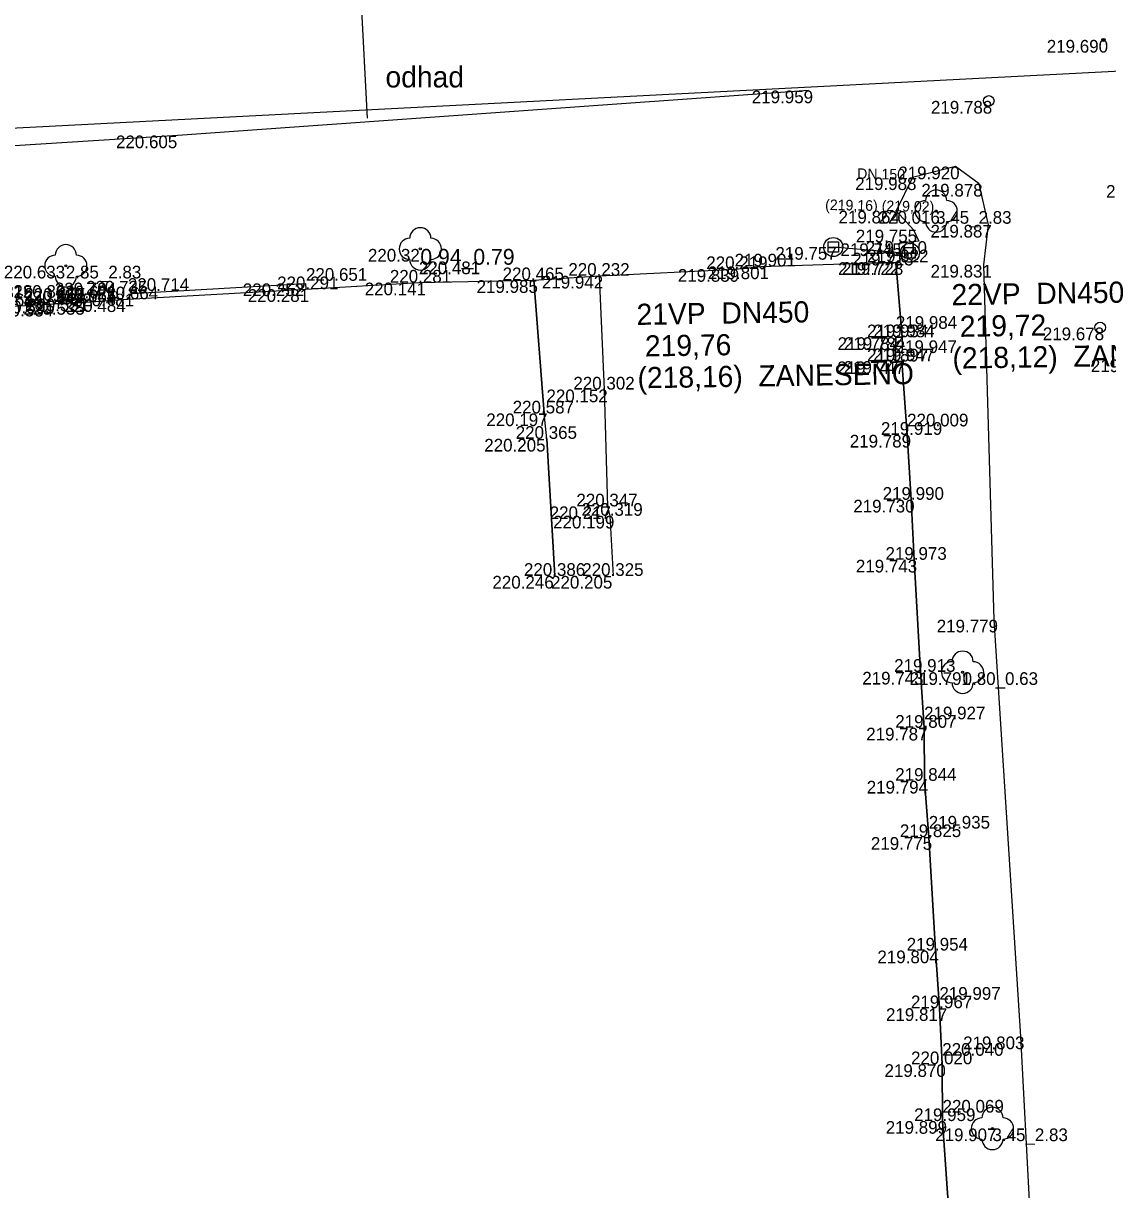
# Model space of a CAD drawing. Extents: x -599516 to -599132, y -1163668 to -1163119.
# Drawn here: x -599275.68 to -599250.02, y -1163388.99 to -1163361.39 of the extents above; entities that cross this region are included whole.
import ezdxf

# ---------------------------------------------------------------- set-up
doc = ezdxf.new("R2010")
doc.units = 0
for name, color, linetype in [('Bod-oznac1', 7, 'Continuous'), ('Bod-oznac2', 7, 'Continuous'), ('Bod-oznac3', 7, 'Continuous'), ('Bod-vyska1', 7, 'Continuous'), ('Bod-vyska2', 7, 'Continuous'), ('Bod-vyska3', 7, 'Continuous'), ('Z_cela-hrobu-dolni-linie', 7, 'Continuous'), ('Z_cela-hrobu-horni-linie', 7, 'Continuous'), ('Z_chodnik', 7, 'Continuous'), ('Z_kanalizace-destova', 7, 'Continuous'), ('Z_kanalizace-znacky-vpust', 7, 'Continuous'), ('Z_komunikace', 7, 'Continuous'), ('Z_komunikace-osa', 7, 'Continuous'), ('Z_obvod-kmene-spodek-ve-vysce1_2m', 7, 'Continuous'), ('Z_plyn-znacky-soupe', 7, 'Continuous'), ('Z_podzemni-obrys-sachty', 7, 'Continuous'), ('Z_stromy-kere', 7, 'Continuous'), ('Z_voda-znacky-soupe', 7, 'Continuous'), ('Z_vol-zn-podrobny-vyskovy-bod-geo', 7, 'Continuous'), ('Z_zpevnene-plochy', 7, 'Continuous')]:
    doc.layers.add(name, color=color, linetype=linetype)

msp = doc.modelspace()

# ---------------------------------------------------------------- linework, layer by layer
at = {"layer": 'Bod-oznac1'}
for p, q in [((-599250.114, -1163361.78), (-599250.114, -1163361.78)), ((-599257.093, -1163362.978), (-599257.093, -1163362.978)), ((-599252.829, -1163363.223), (-599252.829, -1163363.223)), ((-599272.017, -1163364.042), (-599272.017, -1163364.042)), ((-599253.617, -1163364.777), (-599253.617, -1163364.777)), ((-599254.635, -1163365.032), (-599254.635, -1163365.032)), ((-599253.056, -1163365.186), (-599253.056, -1163365.186)), ((-599255.018, -1163365.822), (-599255.018, -1163365.822)), ((-599254.074, -1163365.83), (-599254.074, -1163365.83)), ((-599252.839, -1163366.156), (-599252.839, -1163366.156)), ((-599254.607, -1163366.271), (-599254.607, -1163366.271)), ((-599266.281, -1163366.725), (-599266.281, -1163366.725)), ((-599256.508, -1163366.681), (-599256.508, -1163366.681)), ((-599254.959, -1163366.594), (-599254.959, -1163366.594)), ((-599254.48, -1163366.543), (-599254.48, -1163366.543)), ((-599255.029, -1163367.041), (-599255.029, -1163367.041)), ((-599254.934, -1163367.039), (-599254.934, -1163367.039)), ((-599254.693, -1163366.816), (-599254.693, -1163366.816)), ((-599274.669, -1163367.124), (-599274.669, -1163367.124)), ((-599262.038, -1163367.362), (-599262.038, -1163367.362)), ((-599258.832, -1163367.203), (-599258.832, -1163367.203)), ((-599258.22, -1163367.141), (-599258.22, -1163367.141)), ((-599252.944, -1163367.103), (-599252.944, -1163367.103)), ((-599269.002, -1163367.541), (-599269.002, -1163367.541)), ((-599266.314, -1163367.523), (-599266.314, -1163367.523)), ((-599263.594, -1163367.466), (-599263.594, -1163367.466)), ((-599274.218, -1163367.898), (-599274.218, -1163367.898)), ((-599273.118, -1163367.784), (-599273.118, -1163367.784)), ((-599268.987, -1163367.679), (-599268.987, -1163367.679)), ((-599274.931, -1163368.023), (-599274.931, -1163368.023)), ((-599274.918, -1163367.951), (-599274.918, -1163367.951)), ((-599274.191, -1163367.982), (-599274.191, -1163367.982)), ((-599273.202, -1163367.918), (-599273.202, -1163367.918)), ((-599250.193, -1163368.585), (-599250.193, -1163368.585)), ((-599255.027, -1163368.816), (-599255.027, -1163368.816)), ((-599254.877, -1163368.816), (-599254.877, -1163368.816)), ((-599255.033, -1163369.389), (-599255.033, -1163369.389)), ((-599254.883, -1163369.382), (-599254.883, -1163369.382)), ((-599261.92, -1163370.053), (-599261.92, -1163370.053)), ((-599263.354, -1163370.619), (-599263.354, -1163370.619)), ((-599263.29, -1163371.22), (-599263.29, -1163371.22)), ((-599254.761, -1163371.125), (-599254.761, -1163371.125)), ((-599261.842, -1163372.818), (-599261.842, -1163372.818)), ((-599254.669, -1163372.662), (-599254.669, -1163372.662)), ((-599261.786, -1163373.04), (-599261.786, -1163373.04)), ((-599254.595, -1163374.082), (-599254.595, -1163374.082)), ((-599263.095, -1163374.462), (-599263.095, -1163374.462)), ((-599261.709, -1163374.463), (-599261.709, -1163374.463)), ((-599252.702, -1163375.5), (-599252.702, -1163375.5)), ((-599254.443, -1163376.733), (-599254.443, -1163376.733)), ((-599253.448, -1163376.743), (-599253.448, -1163376.743)), ((-599254.359, -1163378.057), (-599254.359, -1163378.057)), ((-599254.349, -1163379.312), (-599254.349, -1163379.312)), ((-599254.249, -1163380.643), (-599254.249, -1163380.643)), ((-599254.088, -1163383.328), (-599254.088, -1163383.328)), ((-599253.997, -1163384.693), (-599253.997, -1163384.693)), ((-599252.071, -1163385.362), (-599252.071, -1163385.362)), ((-599253.93, -1163386.018), (-599253.93, -1163386.018)), ((-599253.923, -1163387.363), (-599253.923, -1163387.363)), ((-599252.742, -1163387.538), (-599252.742, -1163387.538))]:
    msp.add_line(p, q, dxfattribs=at)
at = {"layer": 'Bod-oznac2'}
for p, q in [((-599255.029, -1163367.041), (-599255.029, -1163367.041)), ((-599262.038, -1163367.362), (-599262.038, -1163367.362)), ((-599258.832, -1163367.203), (-599258.832, -1163367.203)), ((-599258.22, -1163367.141), (-599258.22, -1163367.141)), ((-599266.314, -1163367.523), (-599266.314, -1163367.523)), ((-599263.594, -1163367.466), (-599263.594, -1163367.466)), ((-599274.218, -1163367.898), (-599274.218, -1163367.898)), ((-599268.987, -1163367.679), (-599268.987, -1163367.679)), ((-599274.931, -1163368.023), (-599274.931, -1163368.023)), ((-599274.918, -1163367.951), (-599274.918, -1163367.951)), ((-599274.191, -1163367.982), (-599274.191, -1163367.982)), ((-599273.202, -1163367.918), (-599273.202, -1163367.918)), ((-599255.027, -1163368.816), (-599255.027, -1163368.816)), ((-599254.877, -1163368.816), (-599254.877, -1163368.816)), ((-599255.033, -1163369.389), (-599255.033, -1163369.389)), ((-599254.883, -1163369.382), (-599254.883, -1163369.382)), ((-599261.92, -1163370.053), (-599261.92, -1163370.053)), ((-599263.354, -1163370.619), (-599263.354, -1163370.619)), ((-599263.29, -1163371.22), (-599263.29, -1163371.22)), ((-599254.761, -1163371.125), (-599254.761, -1163371.125)), ((-599261.842, -1163372.818), (-599261.842, -1163372.818)), ((-599254.669, -1163372.662), (-599254.669, -1163372.662)), ((-599261.786, -1163373.04), (-599261.786, -1163373.04)), ((-599254.595, -1163374.082), (-599254.595, -1163374.082)), ((-599263.095, -1163374.462), (-599263.095, -1163374.462)), ((-599261.709, -1163374.463), (-599261.709, -1163374.463)), ((-599254.443, -1163376.733), (-599254.443, -1163376.733)), ((-599254.359, -1163378.057), (-599254.359, -1163378.057)), ((-599254.349, -1163379.312), (-599254.349, -1163379.312)), ((-599254.249, -1163380.643), (-599254.249, -1163380.643)), ((-599254.088, -1163383.328), (-599254.088, -1163383.328)), ((-599253.997, -1163384.693), (-599253.997, -1163384.693)), ((-599253.93, -1163386.018), (-599253.93, -1163386.018)), ((-599253.923, -1163387.363), (-599253.923, -1163387.363))]:
    msp.add_line(p, q, dxfattribs=at)
at = {"layer": 'Bod-oznac3'}
for p, q in [((-599266.314, -1163367.523), (-599266.314, -1163367.523)), ((-599268.987, -1163367.679), (-599268.987, -1163367.679)), ((-599274.931, -1163368.023), (-599274.931, -1163368.023)), ((-599274.191, -1163367.982), (-599274.191, -1163367.982)), ((-599273.202, -1163367.918), (-599273.202, -1163367.918)), ((-599255.027, -1163368.816), (-599255.027, -1163368.816)), ((-599255.033, -1163369.389), (-599255.033, -1163369.389)), ((-599254.761, -1163371.125), (-599254.761, -1163371.125)), ((-599254.359, -1163378.057), (-599254.359, -1163378.057)), ((-599254.249, -1163380.643), (-599254.249, -1163380.643)), ((-599253.997, -1163384.693), (-599253.997, -1163384.693)), ((-599253.93, -1163386.018), (-599253.93, -1163386.018)), ((-599253.923, -1163387.363), (-599253.923, -1163387.363))]:
    msp.add_line(p, q, dxfattribs=at)
at = {"layer": 'Z_cela-hrobu-dolni-linie'}
for p, q in [((-599274.191, -1163367.982), (-599274.931, -1163368.023)), ((-599255.027, -1163368.816), (-599255.033, -1163369.389))]:
    msp.add_line(p, q, dxfattribs=at)
for points in [[(-599255.029, -1163367.041), (-599254.877, -1163368.816), (-599255.027, -1163368.816)], [(-599255.033, -1163369.389), (-599254.883, -1163369.382), (-599254.761, -1163371.125), (-599254.669, -1163372.662), (-599254.595, -1163374.082), (-599254.443, -1163376.733), (-599254.359, -1163378.057), (-599254.349, -1163379.312), (-599254.249, -1163380.643), (-599254.088, -1163383.328), (-599253.997, -1163384.693), (-599253.93, -1163386.018), (-599253.923, -1163387.363), (-599253.737, -1163390.087), (-599253.65, -1163391.267), (-599253.446, -1163394.063), (-599253.379, -1163395.468)]]:
    msp.add_lwpolyline(points, dxfattribs=at)
at = {"layer": 'Z_cela-hrobu-horni-linie'}
for p, q in [((-599258.22, -1163367.141), (-599255.029, -1163367.041)), ((-599254.877, -1163368.816), (-599255.029, -1163367.041)), ((-599263.29, -1163371.22), (-599263.095, -1163374.462)), ((-599261.709, -1163374.463), (-599261.786, -1163373.04))]:
    msp.add_line(p, q, dxfattribs=at)
for points in [[(-599261.842, -1163372.818), (-599261.92, -1163370.053), (-599262.038, -1163367.362), (-599258.832, -1163367.203)], [(-599280.877, -1163375.394), (-599281.167, -1163371.541), (-599281.4, -1163368.294), (-599278.687, -1163368.157), (-599278.687, -1163368.157), (-599276.905, -1163368.096), (-599276.905, -1163368.096), (-599275.91, -1163368.082), (-599275.91, -1163368.082), (-599274.931, -1163368.023), (-599274.931, -1163368.023), (-599274.191, -1163367.982), (-599274.191, -1163367.982), (-599273.202, -1163367.918), (-599273.202, -1163367.918), (-599268.987, -1163367.679), (-599268.987, -1163367.679), (-599266.314, -1163367.523), (-599266.314, -1163367.523), (-599263.594, -1163367.466), (-599263.354, -1163370.619)], [(-599253.737, -1163390.087), (-599253.923, -1163387.363), (-599253.923, -1163387.363), (-599253.93, -1163386.018), (-599253.93, -1163386.018), (-599253.997, -1163384.693), (-599253.997, -1163384.693), (-599254.088, -1163383.328), (-599254.249, -1163380.643), (-599254.249, -1163380.643), (-599254.349, -1163379.312), (-599254.359, -1163378.057), (-599254.359, -1163378.057), (-599254.443, -1163376.733), (-599254.595, -1163374.082), (-599254.669, -1163372.662), (-599254.761, -1163371.125), (-599254.761, -1163371.125), (-599254.883, -1163369.382), (-599255.033, -1163369.389), (-599255.033, -1163369.389), (-599255.027, -1163368.816), (-599255.027, -1163368.816), (-599254.877, -1163368.816)]]:
    msp.add_lwpolyline(points, dxfattribs=at)
at = {"layer": 'Z_chodnik'}
for points in [[(-599261.709, -1163374.463), (-599261.786, -1163373.04), (-599261.842, -1163372.818), (-599261.92, -1163370.053), (-599262.038, -1163367.362)], [(-599263.095, -1163374.462), (-599263.29, -1163371.22), (-599263.354, -1163370.619), (-599263.594, -1163367.466)]]:
    msp.add_lwpolyline(points, dxfattribs=at)
at = {"layer": 'Z_kanalizace-destova'}
for p, q in [((-599267.82, -1163358.331), (-599267.54, -1163363.631)), ((-599290.143, -1163364.599), (-599236.707, -1163361.84)), ((-599256.5, -1163366.68), (-599254.67, -1163366.83))]:
    msp.add_line(p, q, dxfattribs=at)
at = {"layer": 'Z_kanalizace-znacky-vpust'}
for p, q in [((-599256.633, -1163366.681), (-599256.383, -1163366.681)), ((-599254.818, -1163366.816), (-599254.568, -1163366.816))]:
    msp.add_line(p, q, dxfattribs=at)
for points in [[(-599256.633, -1163366.556), (-599256.383, -1163366.556), (-599256.383, -1163366.806), (-599256.633, -1163366.806)], [(-599254.818, -1163366.691), (-599254.568, -1163366.691), (-599254.568, -1163366.941), (-599254.818, -1163366.941)]]:
    msp.add_lwpolyline(points, close=True, dxfattribs=at)
at = {"layer": 'Z_komunikace'}
for points in [[(-599252.944, -1163367.103), (-599252.839, -1163366.156), (-599253.056, -1163365.186), (-599253.617, -1163364.777), (-599254.635, -1163365.032), (-599255.018, -1163365.822), (-599254.607, -1163366.271), (-599254.48, -1163366.543), (-599254.959, -1163366.594), (-599254.934, -1163367.039), (-599255.029, -1163367.041)], [(-599263.594, -1163367.466), (-599262.038, -1163367.362), (-599258.832, -1163367.203), (-599258.22, -1163367.141), (-599255.029, -1163367.041)], [(-599291.668, -1163369.248), (-599289.863, -1163369.143), (-599289.876, -1163368.922), (-599289.958, -1163367.206), (-599289.843, -1163368.92), (-599286.633, -1163368.772), (-599285.983, -1163368.477), (-599282.866, -1163368.412), (-599281.4, -1163368.294), (-599278.687, -1163368.157), (-599276.905, -1163368.096), (-599275.91, -1163368.082), (-599274.931, -1163368.023), (-599274.918, -1163367.951), (-599274.218, -1163367.898), (-599274.191, -1163367.982), (-599273.202, -1163367.918), (-599273.118, -1163367.784), (-599269.002, -1163367.541), (-599268.987, -1163367.679), (-599266.314, -1163367.523), (-599263.594, -1163367.466)], [(-599251.648, -1163393.437), (-599252.071, -1163385.362), (-599252.702, -1163375.5), (-599252.944, -1163367.103)]]:
    msp.add_lwpolyline(points, dxfattribs=at)
at = {"layer": 'Z_komunikace-osa'}
msp.add_lwpolyline([(-599257.093, -1163362.978), (-599272.017, -1163364.042), (-599288.862, -1163365.105)], dxfattribs=at)
at = {"layer": 'Z_plyn-znacky-soupe'}
msp.add_circle((-599250.193, -1163368.585), 0.125, dxfattribs=at)
at = {"layer": 'Z_podzemni-obrys-sachty'}
for centre in [(-599256.508, -1163366.681), (-599254.693, -1163366.816)]:
    msp.add_circle(centre, 0.225, dxfattribs=at)
at = {"layer": 'Z_stromy-kere'}
for centre in [(-599254.074, -1163365.83), (-599266.281, -1163366.725), (-599274.669, -1163367.124), (-599253.448, -1163376.743), (-599252.742, -1163387.538)]:
    msp.add_circle(centre, 0.025, dxfattribs=at)
for centre, start, end in [((-599254.074, -1163365.58), 0, 180), ((-599254.324, -1163365.83), 90, 270), ((-599253.824, -1163365.83), 270, 90), ((-599266.281, -1163366.475), 0, 180), ((-599254.074, -1163366.08), 180, 0), ((-599266.531, -1163366.725), 90, 270), ((-599266.031, -1163366.725), 270, 90), ((-599274.669, -1163366.874), 0, 180), ((-599274.919, -1163367.124), 90, 270), ((-599274.419, -1163367.124), 270, 90), ((-599266.281, -1163366.975), 180, 0), ((-599274.669, -1163367.374), 180, 0), ((-599253.448, -1163376.493), 0, 180), ((-599253.698, -1163376.743), 90, 270), ((-599253.198, -1163376.743), 270, 90), ((-599253.448, -1163376.993), 180, 0), ((-599252.742, -1163387.288), 0, 180), ((-599252.992, -1163387.538), 90, 270), ((-599252.492, -1163387.538), 270, 90), ((-599252.742, -1163387.788), 180, 0)]:
    msp.add_arc(centre, 0.25, start, end, dxfattribs=at)
at = {"layer": 'Z_voda-znacky-soupe'}
msp.add_circle((-599252.829, -1163363.223), 0.125, dxfattribs=at)
at = {"layer": 'Z_vol-zn-podrobny-vyskovy-bod-geo'}
for radius in [0.0375, 0.0125]:
    msp.add_circle((-599250.114, -1163361.78), radius, dxfattribs=at)
at = {"layer": 'Z_zpevnene-plochy'}
msp.add_lwpolyline([(-599274.191, -1163367.982), (-599274.218, -1163367.898), (-599274.918, -1163367.951), (-599274.931, -1163368.023)], dxfattribs=at)

# ---------------------------------------------------------------- texts
at = {"layer": 'Bod-vyska1'}
for s, p in [('219.690', (-599251.456, -1163362.08)), ('219.959', (-599258.437, -1163363.278)), ('219.788', (-599254.197, -1163363.523)), ('220.605', (-599273.483, -1163364.342)), ('219.920', (-599254.97, -1163365.077)), ('219.988', (-599255.99, -1163365.332)), ('219.878', (-599254.424, -1163365.486)), ('219.583', (-599250.053, -1163365.516)), ('219.864', (-599256.384, -1163366.122)), ('220.016', (-599255.436, -1163366.13)), ('219.887', (-599254.207, -1163366.456)), ('219.755', (-599255.975, -1163366.571)), ('220.32', (-599267.521, -1163367.025)), ('219.757', (-599257.878, -1163366.981)), ('219.745', (-599256.338, -1163366.894)), ('219.710', (-599255.742, -1163366.843)), ('219.722', (-599256.397, -1163367.341)), ('219.723', (-599256.302, -1163367.339)), ('219.723', (-599256.061, -1163367.116)), ('220.633', (-599276.137, -1163367.424)), ('219.942', (-599263.404, -1163367.662)), ('219.839', (-599260.187, -1163367.503)), ('219.801', (-599259.48, -1163367.441)), ('219.831', (-599254.206, -1163367.403)), ('220.252', (-599270.482, -1163367.841)), ('220.141', (-599267.597, -1163367.823)), ('219.985', (-599264.949, -1163367.766)), ('220.551', (-599275.594, -1163368.198)), ('220.484', (-599274.704, -1163368.218)), ('220.481', (-599274.505, -1163368.084)), ('220.281', (-599270.363, -1163367.979)), ('220.584', (-599276.422, -1163368.323)), ('220.595', (-599276.386, -1163368.251)), ('220.535', (-599275.671, -1163368.282)), ('219.678', (-599251.55, -1163368.885)), ('219.784', (-599256.406, -1163369.116)), ('219.784', (-599256.256, -1163369.116)), ('219.747', (-599256.414, -1163369.689)), ('219.747', (-599256.264, -1163369.682)), ('219.645', (-599250.414, -1163369.641)), ('220.152', (-599263.296, -1163370.353)), ('220.197', (-599264.72, -1163370.919)), ('220.205', (-599264.768, -1163371.52)), ('219.789', (-599256.118, -1163371.425)), ('220.217', (-599263.22, -1163373.118)), ('219.730', (-599256.035, -1163372.962)), ('220.199', (-599263.139, -1163373.34)), ('219.743', (-599255.974, -1163374.382)), ('220.246', (-599264.575, -1163374.762)), ('220.205', (-599263.187, -1163374.763)), ('219.779', (-599254.061, -1163375.8)), ('219.743', (-599255.822, -1163377.033)), ('219.791', (-599254.701, -1163377.043)), ('219.787', (-599255.729, -1163378.357)), ('219.794', (-599255.717, -1163379.612)), ('219.775', (-599255.619, -1163380.943)), ('219.804', (-599255.464, -1163383.628)), ('219.817', (-599255.261, -1163384.993)), ('219.803', (-599253.435, -1163385.662)), ('219.870', (-599255.296, -1163386.318)), ('219.899', (-599255.267, -1163387.663)), ('219.907', (-599254.097, -1163387.838))]:
    msp.add_text(s, height=0.3, dxfattribs=at).set_placement(p)
at = {"layer": 'Bod-vyska2'}
for s, p in [('219.922', (-599255.706, -1163367.041)), ('220.232', (-599262.778, -1163367.362)), ('220.219', (-599259.514, -1163367.203)), ('219.901', (-599258.844, -1163367.141)), ('220.281', (-599267.002, -1163367.523)), ('220.465', (-599264.334, -1163367.466)), ('220.671', (-599274.901, -1163367.898)), ('220.664', (-599273.936, -1163367.918)), ('220.291', (-599269.669, -1163367.679)), ('220.644', (-599276.655, -1163368.082)), ('220.644', (-599275.676, -1163368.023)), ('220.655', (-599275.652, -1163367.951)), ('220.655', (-599274.925, -1163367.982)), ('219.934', (-599255.71, -1163368.816)), ('219.984', (-599255.56, -1163368.816)), ('219.897', (-599255.711, -1163369.389)), ('219.947', (-599255.567, -1163369.382)), ('220.302', (-599262.659, -1163370.053)), ('220.587', (-599264.095, -1163370.619)), ('220.365', (-599264.024, -1163371.22)), ('219.919', (-599255.381, -1163371.125)), ('220.347', (-599262.588, -1163372.818)), ('219.990', (-599255.34, -1163372.662)), ('220.319', (-599262.468, -1163373.04)), ('219.973', (-599255.273, -1163374.082)), ('220.386', (-599263.829, -1163374.462)), ('220.325', (-599262.449, -1163374.463)), ('219.913', (-599255.068, -1163376.733)), ('219.807', (-599255.042, -1163378.057)), ('219.844', (-599255.043, -1163379.312)), ('219.825', (-599254.932, -1163380.643)), ('219.954', (-599254.771, -1163383.328)), ('219.967', (-599254.67, -1163384.693)), ('220.020', (-599254.668, -1163386.018)), ('219.959', (-599254.595, -1163387.363))]:
    msp.add_text(s, height=0.3, dxfattribs=at).set_placement(p)
at = {"layer": 'Bod-vyska3'}
for s, p in [('220.481', (-599266.314, -1163367.323)), ('220.651', (-599268.987, -1163367.479)), ('220.815', (-599276.905, -1163367.896)), ('220.804', (-599275.91, -1163367.882)), ('220.704', (-599274.931, -1163367.823)), ('220.735', (-599274.191, -1163367.782)), ('220.714', (-599273.202, -1163367.718)), ('219.984', (-599255.027, -1163368.616)), ('219.947', (-599255.033, -1163369.189)), ('220.009', (-599254.761, -1163370.925)), ('219.927', (-599254.359, -1163377.857)), ('219.935', (-599254.249, -1163380.443)), ('219.997', (-599253.997, -1163384.493)), ('220.040', (-599253.93, -1163385.818)), ('220.069', (-599253.923, -1163387.163))]:
    msp.add_text(s, height=0.3, dxfattribs=at).set_placement(p)
at = {"layer": 'Z_kanalizace-destova'}
msp.add_text('odhad', height=0.5, dxfattribs=at).set_placement((-599267.106, -1163362.905))
for s, height, rotation, p in [('        DN 150', 0.25, 358.9397, (-599256.689, -1163365.054)), ('(219,16) (219,02)', 0.25, 358.9397, (-599256.703, -1163365.804)), ('22VP  DN450   ', 0.5, 0.8872, (-599253.707, -1163368.06)), ('21VP  DN450   ', 0.5, 0.8872, (-599261.16, -1163368.525)), (' 219,72', 0.5, 0.8872, (-599253.696, -1163368.81)), (' 219,76', 0.5, 0.8872, (-599261.148, -1163369.275)), ('(218,12)  ZANESENO', 0.5, 0.8872, (-599253.684, -1163369.56)), ('(218,16)  ZANESENO', 0.5, 0.8872, (-599261.137, -1163370.025))]:
    msp.add_text(s, height=height, rotation=rotation, dxfattribs=at).set_placement(p)
at = {"layer": 'Z_obvod-kmene-spodek-ve-vysce1_2m'}
for s, height, p in [('3.45_2.83', 0.3, (-599254.074, -1163366.13)), ('0.94_0.79', 0.375, (-599266.281, -1163367.1)), ('2.85_2.83', 0.3, (-599274.669, -1163367.424)), ('0.80_0.63', 0.3, (-599253.448, -1163377.043)), ('3.45_2.83', 0.3, (-599252.742, -1163387.838))]:
    msp.add_text(s, height=height, dxfattribs=at).set_placement(p)

doc.saveas('drawing.dxf')
